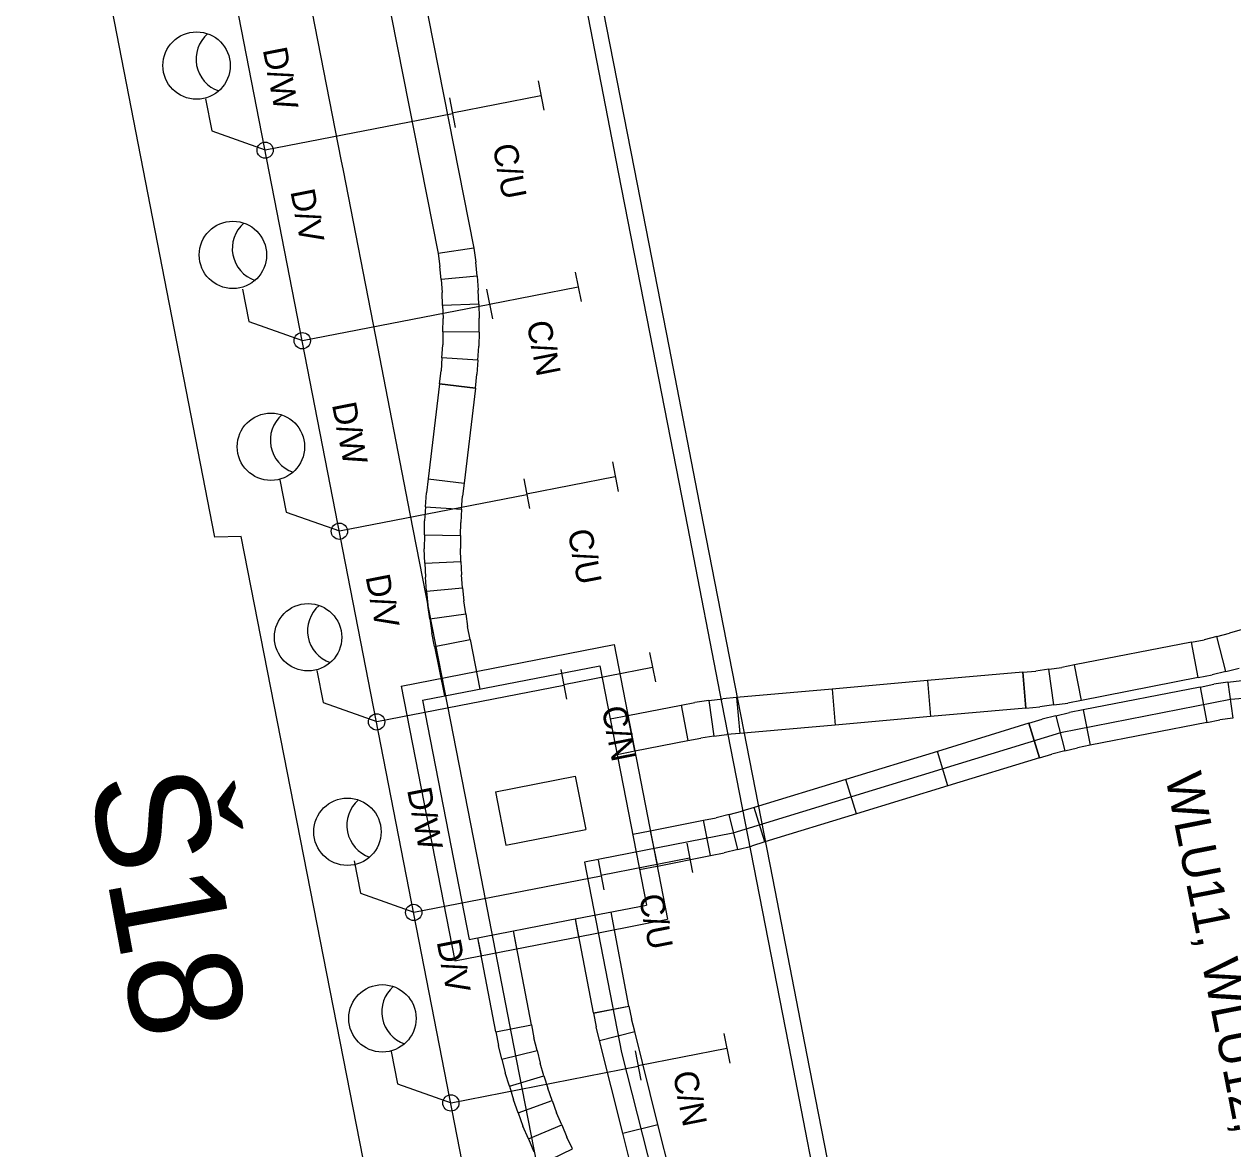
# Model space of a CAD drawing. Extents: x -545258 to -544992, y -1122311 to -1121664.
# Drawn here: x -545229.45 to -545216.06, y -1121783.22 to -1121770.77 of the extents above; entities that cross this region are included whole.
import ezdxf

# ---------------------------------------------------------------- set-up
doc = ezdxf.new("R2010")
doc.units = 0
for name, color, linetype in [('SO18-15-04', 7, 'Continuous'), ('SO18-15-08', 7, 'Continuous'), ('SO18-15-08_def', 7, 'Continuous'), ('SO18-16-02', 7, 'Continuous'), ('so180605', 7, 'Continuous')]:
    doc.layers.add(name, color=color, linetype=linetype)

msp = doc.modelspace()

# ---------------------------------------------------------------- linework, layer by layer
at = {"layer": 'SO18-15-04'}
for centre in [(-545226.778, -1121772.163), (-545226.367, -1121774.273), (-545225.956, -1121776.383), (-545225.544, -1121778.494), (-545225.133, -1121780.604), (-545224.722, -1121782.714), (-545224.722, -1121782.714)]:
    msp.add_circle(centre, 0.09, dxfattribs=at)
at = {"layer": 'SO18-15-08_def'}
for p, q in [((-545224.467, -1121773.25), (-545224.863, -1121773.306)), ((-545224.467, -1121773.25), (-545224.446, -1121773.404)), ((-545224.863, -1121773.306), (-545224.843, -1121773.45)), ((-545224.432, -1121773.559), (-545224.446, -1121773.404)), ((-545224.83, -1121773.594), (-545224.843, -1121773.45)), ((-545224.432, -1121773.559), (-545224.83, -1121773.594)), ((-545224.83, -1121773.594), (-545224.818, -1121773.738)), ((-545224.432, -1121773.559), (-545224.418, -1121773.714)), ((-545224.813, -1121773.883), (-545224.818, -1121773.738)), ((-545224.413, -1121773.869), (-545224.418, -1121773.714)), ((-545224.413, -1121773.869), (-545224.813, -1121773.883)), ((-545224.813, -1121773.883), (-545224.808, -1121774.028)), ((-545224.413, -1121773.869), (-545224.407, -1121774.025)), ((-545224.81, -1121774.173), (-545224.808, -1121774.028)), ((-545224.41, -1121774.18), (-545224.407, -1121774.025)), ((-545224.81, -1121774.173), (-545224.812, -1121774.318)), ((-545224.41, -1121774.18), (-545224.81, -1121774.173)), ((-545224.41, -1121774.178), (-545224.81, -1121774.173)), ((-545224.41, -1121774.178), (-545224.412, -1121774.334)), ((-545224.822, -1121774.463), (-545224.812, -1121774.318)), ((-545224.422, -1121774.489), (-545224.412, -1121774.334)), ((-545224.822, -1121774.463), (-545224.831, -1121774.607)), ((-545224.422, -1121774.489), (-545224.822, -1121774.463)), ((-545224.422, -1121774.489), (-545224.822, -1121774.463)), ((-545224.422, -1121774.489), (-545224.433, -1121774.644)), ((-545224.848, -1121774.751), (-545224.831, -1121774.607)), ((-545224.848, -1121774.751), (-545224.973, -1121775.804)), ((-545224.848, -1121774.751), (-545224.451, -1121774.798)), ((-545224.451, -1121774.798), (-545224.848, -1121774.751)), ((-545224.451, -1121774.798), (-545224.433, -1121774.644)), ((-545224.451, -1121774.798), (-545224.576, -1121775.851)), ((-545224.973, -1121775.804), (-545224.992, -1121775.958)), ((-545224.973, -1121775.804), (-545224.576, -1121775.851)), ((-545225.002, -1121776.113), (-545224.992, -1121775.958)), ((-545224.576, -1121775.851), (-545224.593, -1121775.995)), ((-545224.603, -1121776.14), (-545224.593, -1121775.995)), ((-545225.002, -1121776.113), (-545225.012, -1121776.269)), ((-545225.002, -1121776.113), (-545224.603, -1121776.14)), ((-545224.603, -1121776.14), (-545224.612, -1121776.285)), ((-545225.014, -1121776.424), (-545225.012, -1121776.269)), ((-545224.614, -1121776.429), (-545224.612, -1121776.285)), ((-545225.014, -1121776.424), (-545225.017, -1121776.579)), ((-545225.014, -1121776.424), (-545224.614, -1121776.429)), ((-545224.614, -1121776.429), (-545224.616, -1121776.574)), ((-545225.01, -1121776.735), (-545225.017, -1121776.579)), ((-545224.611, -1121776.719), (-545224.616, -1121776.574)), ((-545225.01, -1121776.735), (-545224.611, -1121776.719)), ((-545225.01, -1121776.735), (-545224.611, -1121776.719)), ((-545225.01, -1121776.735), (-545225.004, -1121776.89)), ((-545224.611, -1121776.719), (-545224.605, -1121776.864)), ((-545224.99, -1121777.045), (-545225.004, -1121776.89)), ((-545224.592, -1121777.008), (-545224.605, -1121776.864)), ((-545224.99, -1121777.045), (-545224.592, -1121777.008)), ((-545224.592, -1121777.008), (-545224.579, -1121777.153)), ((-545224.99, -1121777.045), (-545224.976, -1121777.2)), ((-545224.558, -1121777.296), (-545224.579, -1121777.153)), ((-545224.954, -1121777.353), (-545224.976, -1121777.2)), ((-545224.954, -1121777.353), (-545224.558, -1121777.296)), ((-545224.558, -1121777.296), (-545224.537, -1121777.439)), ((-545224.954, -1121777.353), (-545224.932, -1121777.507)), ((-545224.902, -1121777.66), (-545224.932, -1121777.507)), ((-545224.509, -1121777.582), (-545224.537, -1121777.439)), ((-545216.241, -1121777.549), (-545216.382, -1121777.584)), ((-545216.241, -1121777.549), (-545216.1, -1121777.513)), ((-545216.144, -1121777.937), (-545216.241, -1121777.549)), ((-545215.962, -1121777.471), (-545216.1, -1121777.513)), ((-545224.902, -1121777.66), (-545224.509, -1121777.582)), ((-545224.902, -1121777.66), (-545224.509, -1121777.582)), ((-545224.902, -1121777.66), (-545224.793, -1121778.207)), ((-545224.509, -1121777.582), (-545224.4, -1121778.131)), ((-545222.915, -1121777.638), (-545222.322, -1121780.68)), ((-545216.524, -1121777.611), (-545217.816, -1121777.863)), ((-545216.524, -1121777.611), (-545216.382, -1121777.584)), ((-545216.448, -1121778.004), (-545216.524, -1121777.611)), ((-545223.073, -1121777.872), (-545222.557, -1121780.522)), ((-545218.39, -1121777.944), (-545219.446, -1121778.037)), ((-545218.39, -1121777.944), (-545218.246, -1121777.932)), ((-545218.355, -1121778.343), (-545218.39, -1121777.944)), ((-545218.39, -1121777.944), (-545218.355, -1121778.343)), ((-545218.102, -1121777.911), (-545218.246, -1121777.932)), ((-545218.102, -1121777.911), (-545217.958, -1121777.891)), ((-545218.046, -1121778.307), (-545218.102, -1121777.911)), ((-545217.816, -1121777.863), (-545217.958, -1121777.891)), ((-545217.74, -1121778.256), (-545217.816, -1121777.863)), ((-545216.144, -1121777.937), (-545216.295, -1121777.974)), ((-545216.144, -1121777.937), (-545215.993, -1121777.899)), ((-545225.271, -1121778.097), (-545224.678, -1121781.14)), ((-545219.446, -1121778.037), (-545220.502, -1121778.13)), ((-545219.446, -1121778.037), (-545219.411, -1121778.436)), ((-545216.448, -1121778.004), (-545217.74, -1121778.256)), ((-545216.448, -1121778.004), (-545216.295, -1121777.974)), ((-545216.427, -1121778.108), (-545216.275, -1121778.078)), ((-545216.121, -1121778.056), (-545216.275, -1121778.078)), ((-545216.121, -1121778.056), (-545215.967, -1121778.035)), ((-545216.121, -1121778.056), (-545216.065, -1121778.452)), ((-545221.867, -1121778.258), (-545221.712, -1121778.237)), ((-545221.558, -1121778.223), (-545221.712, -1121778.237)), ((-545220.502, -1121778.13), (-545221.558, -1121778.223)), ((-545221.558, -1121778.223), (-545221.523, -1121778.621)), ((-545220.502, -1121778.13), (-545220.467, -1121778.529)), ((-545216.427, -1121778.108), (-545217.72, -1121778.36)), ((-545216.427, -1121778.108), (-545216.351, -1121778.5)), ((-545225.036, -1121778.255), (-545224.52, -1121780.905)), ((-545222.761, -1121778.423), (-545222.172, -1121778.31)), ((-545222.173, -1121778.31), (-545222.021, -1121778.28)), ((-545222.173, -1121778.31), (-545222.097, -1121778.702)), ((-545221.867, -1121778.258), (-545222.021, -1121778.28)), ((-545221.867, -1121778.258), (-545221.811, -1121778.654)), ((-545218.355, -1121778.343), (-545219.411, -1121778.436)), ((-545218.355, -1121778.343), (-545218.2, -1121778.329)), ((-545218.046, -1121778.307), (-545218.2, -1121778.329)), ((-545218.046, -1121778.307), (-545217.892, -1121778.286)), ((-545217.74, -1121778.256), (-545217.892, -1121778.286)), ((-545217.72, -1121778.36), (-545217.872, -1121778.389)), ((-545217.72, -1121778.36), (-545217.643, -1121778.752)), ((-545222.959, -1121778.461), (-545222.762, -1121778.423)), ((-545222.686, -1121778.815), (-545222.761, -1121778.423)), ((-545219.411, -1121778.436), (-545220.467, -1121778.529)), ((-545218.322, -1121778.51), (-545218.174, -1121778.465)), ((-545218.023, -1121778.427), (-545218.174, -1121778.465)), ((-545218.023, -1121778.427), (-545217.872, -1121778.389)), ((-545218.023, -1121778.427), (-545217.926, -1121778.815)), ((-545216.351, -1121778.5), (-545217.643, -1121778.752)), ((-545216.351, -1121778.5), (-545216.209, -1121778.473)), ((-545216.065, -1121778.452), (-545216.209, -1121778.473)), ((-545221.811, -1121778.654), (-545221.667, -1121778.634)), ((-545221.523, -1121778.621), (-545221.667, -1121778.634)), ((-545220.467, -1121778.529), (-545221.523, -1121778.621)), ((-545218.322, -1121778.51), (-545219.336, -1121778.821)), ((-545218.322, -1121778.51), (-545218.205, -1121778.893)), ((-545218.205, -1121778.893), (-545218.322, -1121778.51)), ((-545222.686, -1121778.815), (-545222.097, -1121778.702)), ((-545222.097, -1121778.702), (-545221.954, -1121778.675)), ((-545221.811, -1121778.654), (-545221.954, -1121778.675)), ((-545217.643, -1121778.752), (-545217.785, -1121778.78)), ((-545222.882, -1121778.854), (-545222.686, -1121778.815)), ((-545219.336, -1121778.821), (-545220.349, -1121779.131)), ((-545219.219, -1121779.203), (-545219.336, -1121778.821)), ((-545218.205, -1121778.893), (-545219.219, -1121779.203)), ((-545218.205, -1121778.893), (-545218.067, -1121778.85)), ((-545217.926, -1121778.815), (-545218.067, -1121778.85)), ((-545217.926, -1121778.815), (-545217.785, -1121778.78)), ((-545223.344, -1121779.097), (-545223.229, -1121779.686)), ((-545220.349, -1121779.131), (-545221.363, -1121779.442)), ((-545220.232, -1121779.514), (-545220.349, -1121779.131)), ((-545224.228, -1121779.269), (-545224.113, -1121779.858)), ((-545219.219, -1121779.203), (-545220.232, -1121779.514)), ((-545221.363, -1121779.442), (-545221.501, -1121779.484)), ((-545221.246, -1121779.824), (-545221.363, -1121779.442)), ((-545221.925, -1121779.582), (-545221.783, -1121779.555)), ((-545221.642, -1121779.519), (-545221.783, -1121779.555)), ((-545221.642, -1121779.519), (-545221.501, -1121779.484)), ((-545221.545, -1121779.907), (-545221.642, -1121779.519)), ((-545220.232, -1121779.514), (-545221.246, -1121779.824)), ((-545222.709, -1121779.737), (-545222.514, -1121779.699)), ((-545222.514, -1121779.699), (-545221.925, -1121779.582)), ((-545222.514, -1121779.699), (-545222.436, -1121780.091)), ((-545221.848, -1121779.975), (-545221.925, -1121779.582)), ((-545221.246, -1121779.824), (-545221.394, -1121779.87)), ((-545222.436, -1121780.091), (-545221.847, -1121779.975)), ((-545221.848, -1121779.975), (-545221.696, -1121779.945)), ((-545221.545, -1121779.907), (-545221.696, -1121779.945)), ((-545221.545, -1121779.907), (-545221.394, -1121779.87)), ((-545222.633, -1121780.13), (-545222.437, -1121780.091)), ((-545222.911, -1121780.797), (-545222.949, -1121780.6)), ((-545222.75, -1121781.641), (-545222.949, -1121780.6)), ((-545223.143, -1121781.717), (-545223.342, -1121780.675)), ((-545223.304, -1121780.873), (-545223.342, -1121780.677)), ((-545224.223, -1121781.925), (-545224.422, -1121780.884)), ((-545224.384, -1121781.082), (-545224.422, -1121780.886)), ((-545223.991, -1121781.005), (-545224.029, -1121780.809)), ((-545223.83, -1121781.85), (-545224.029, -1121780.809)), ((-545223.143, -1121781.717), (-545222.75, -1121781.641)), ((-545223.143, -1121781.718), (-545222.75, -1121781.641)), ((-545223.143, -1121781.718), (-545223.113, -1121781.87)), ((-545222.75, -1121781.641), (-545222.722, -1121781.783)), ((-545224.223, -1121781.925), (-545223.83, -1121781.85)), ((-545224.223, -1121781.925), (-545223.83, -1121781.85)), ((-545223.83, -1121781.85), (-545223.803, -1121781.993)), ((-545222.687, -1121781.924), (-545222.722, -1121781.783)), ((-545224.223, -1121781.925), (-545224.194, -1121782.078)), ((-545223.075, -1121782.021), (-545223.113, -1121781.87)), ((-545223.075, -1121782.021), (-545222.687, -1121781.924)), ((-545222.43, -1121782.953), (-545222.687, -1121781.924)), ((-545224.157, -1121782.229), (-545224.194, -1121782.078)), ((-545223.768, -1121782.133), (-545223.803, -1121781.993)), ((-545222.818, -1121783.05), (-545223.075, -1121782.021)), ((-545224.157, -1121782.229), (-545223.768, -1121782.133)), ((-545224.157, -1121782.229), (-545224.119, -1121782.38)), ((-545223.768, -1121782.133), (-545223.734, -1121782.274)), ((-545224.074, -1121782.529), (-545224.119, -1121782.38)), ((-545223.692, -1121782.413), (-545223.734, -1121782.274)), ((-545224.074, -1121782.529), (-545223.692, -1121782.413)), ((-545223.692, -1121782.413), (-545223.649, -1121782.552)), ((-545224.074, -1121782.529), (-545224.029, -1121782.678)), ((-545223.6, -1121782.688), (-545223.649, -1121782.552)), ((-545223.977, -1121782.824), (-545224.029, -1121782.678)), ((-545223.977, -1121782.824), (-545223.6, -1121782.688)), ((-545223.977, -1121782.824), (-545223.6, -1121782.688)), ((-545223.6, -1121782.688), (-545223.551, -1121782.825)), ((-545223.977, -1121782.824), (-545223.924, -1121782.97)), ((-545223.495, -1121782.958), (-545223.551, -1121782.825)), ((-545223.864, -1121783.113), (-545223.924, -1121782.97)), ((-545223.864, -1121783.113), (-545223.495, -1121782.958)), ((-545223.495, -1121782.958), (-545223.439, -1121783.091)), ((-545222.818, -1121783.05), (-545222.43, -1121782.953)), ((-545222.561, -1121784.078), (-545222.818, -1121783.05)), ((-545222.173, -1121783.981), (-545222.43, -1121782.953)), ((-545223.864, -1121783.113), (-545223.803, -1121783.256)), ((-545223.375, -1121783.222), (-545223.439, -1121783.091)), ((-545223.735, -1121783.396), (-545223.375, -1121783.222))]:
    msp.add_line(p, q, dxfattribs=at)
for points in [[(-545235.355, -1121719.616), (-545232.233, -1121735.63), (-545231.85, -1121737.593), (-545231.468, -1121739.556), (-545231.085, -1121741.519), (-545230.702, -1121743.482), (-545230.32, -1121745.445), (-545229.937, -1121747.408), (-545229.554, -1121749.371), (-545229.172, -1121751.334), (-545228.789, -1121753.297), (-545228.407, -1121755.26), (-545228.024, -1121757.223), (-545227.641, -1121759.187), (-545227.259, -1121761.15), (-545226.876, -1121763.113), (-545224.863, -1121773.306)], [(-545234.962, -1121719.539), (-545231.84, -1121735.553), (-545231.458, -1121737.516), (-545231.075, -1121739.479), (-545230.692, -1121741.442), (-545230.31, -1121743.406), (-545229.927, -1121745.369), (-545229.545, -1121747.332), (-545229.162, -1121749.295), (-545228.779, -1121751.258), (-545228.397, -1121753.221), (-545228.014, -1121755.184), (-545227.631, -1121757.147), (-545227.249, -1121759.11), (-545226.866, -1121761.073), (-545226.483, -1121763.036), (-545224.467, -1121773.25)], [(-545225.271, -1121778.097), (-545222.915, -1121777.638)], [(-545225.036, -1121778.255), (-545223.073, -1121777.872)], [(-545224.228, -1121779.269), (-545223.344, -1121779.097)], [(-545224.113, -1121779.858), (-545223.229, -1121779.686)], [(-545224.52, -1121780.905), (-545223.423, -1121780.691), (-545222.557, -1121780.522)], [(-545224.678, -1121781.14), (-545223.385, -1121780.888), (-545222.322, -1121780.68)]]:
    msp.add_lwpolyline(points, dxfattribs=at)
at = {"layer": 'SO18-16-02'}
for points in [[(-545203.55, -1121897.655), (-545204.006, -1121895.32), (-545211.097, -1121859.276), (-545210.828, -1121859.191), (-545213.136, -1121847.58), (-545213.447, -1121847.636), (-545218.7, -1121820.501), (-545218.434, -1121820.401), (-545220.002, -1121812.223), (-545220.322, -1121812.224), (-545225.746, -1121784.731), (-545225.44, -1121784.622), (-545227.044, -1121776.44), (-545227.334, -1121776.447), (-545232.615, -1121749.298), (-545232.32, -1121749.236), (-545234.53, -1121737.665), (-545234.868, -1121737.675), (-545236.659, -1121728.803)], [(-545226.323, -1121770.3), (-545225.94, -1121772.266), (-545225.916, -1121772.387), (-545225.558, -1121774.226), (-545225.175, -1121776.189), (-545224.792, -1121778.152), (-545224.41, -1121780.115), (-545224.027, -1121782.078), (-545223.645, -1121784.041), (-545223.262, -1121786.005), (-545222.879, -1121787.967), (-545222.497, -1121789.931), (-545222.114, -1121791.894), (-545221.731, -1121793.857), (-545221.349, -1121795.82)], [(-545218.274, -1121795.962), (-545218.656, -1121793.999), (-545219.039, -1121792.036), (-545219.422, -1121790.073), (-545219.804, -1121788.11), (-545220.187, -1121786.147), (-545220.57, -1121784.184), (-545220.952, -1121782.221), (-545221.335, -1121780.257), (-545221.718, -1121778.294), (-545222.1, -1121776.331), (-545222.483, -1121774.368), (-545222.866, -1121772.405), (-545223.248, -1121770.442)], [(-545218.097, -1121795.928), (-545218.48, -1121793.964), (-545218.862, -1121792.001), (-545219.245, -1121790.038), (-545219.628, -1121788.075), (-545220.01, -1121786.112), (-545220.393, -1121784.149), (-545220.776, -1121782.186), (-545221.158, -1121780.223), (-545221.541, -1121778.26), (-545221.924, -1121776.297), (-545222.306, -1121774.334), (-545222.689, -1121772.371), (-545223.072, -1121770.408)]]:
    msp.add_lwpolyline(points, dxfattribs=at)
at = {"layer": 'so180605'}
for p, q in [((-545223.756, -1121771.395), (-545223.692, -1121771.72)), ((-545227.438, -1121771.593), (-545227.369, -1121771.95)), ((-545224.738, -1121771.583), (-545224.674, -1121771.912)), ((-545224.707, -1121771.749), (-545223.725, -1121771.558)), ((-545223.344, -1121773.513), (-545223.28, -1121773.839)), ((-545224.295, -1121773.868), (-545223.313, -1121773.677)), ((-545227.027, -1121773.704), (-545226.958, -1121774.06)), ((-545224.326, -1121773.702), (-545224.262, -1121774.03)), ((-545222.933, -1121775.615), (-545222.869, -1121775.941)), ((-545226.616, -1121775.814), (-545226.546, -1121776.17)), ((-545223.915, -1121775.804), (-545223.851, -1121776.132)), ((-545223.884, -1121775.97), (-545222.902, -1121775.778)), ((-545222.522, -1121777.725), (-545222.458, -1121778.051)), ((-545226.204, -1121777.924), (-545226.135, -1121778.281)), ((-545223.504, -1121777.914), (-545223.44, -1121778.242)), ((-545223.473, -1121778.08), (-545222.491, -1121777.889)), ((-545222.11, -1121779.836), (-545222.047, -1121780.161)), ((-545225.793, -1121780.034), (-545225.724, -1121780.391)), ((-545223.092, -1121780.024), (-545223.028, -1121780.353)), ((-545223.061, -1121780.19), (-545222.08, -1121779.999)), ((-545221.699, -1121781.946), (-545221.635, -1121782.272)), ((-545222.65, -1121782.301), (-545221.668, -1121782.109)), ((-545225.382, -1121782.145), (-545225.312, -1121782.501)), ((-545222.681, -1121782.135), (-545222.617, -1121782.463))]:
    msp.add_line(p, q, dxfattribs=at)
for points in [[(-545220.129, -1121806.302), (-545239.016, -1121709.378)], [(-545226.776, -1121772.16), (-545224.704, -1121771.757)], [(-545227.369, -1121771.95), (-545226.776, -1121772.16)], [(-545184.305, -1121772.446), (-545187.786, -1121772.724), (-545190.667, -1121773.286), (-545194.003, -1121774.345), (-545198.044, -1121775.134), (-545201.806, -1121775.454), (-545204.367, -1121775.954), (-545207.981, -1121777.067), (-545212.327, -1121777.928), (-545216.089, -1121778.248), (-545217.973, -1121778.616), (-545221.6, -1121779.725), (-545223.243, -1121780.046), (-545222.832, -1121782.154), (-545221.941, -1121785.654), (-545219.626, -1121791.058), (-545219.453, -1121791.626), (-545218.967, -1121793.701), (-545192.123, -1121931.201)], [(-545226.365, -1121774.27), (-545224.292, -1121773.867)], [(-545226.958, -1121774.06), (-545226.365, -1121774.27)], [(-545225.954, -1121776.38), (-545223.881, -1121775.977)], [(-545226.546, -1121776.17), (-545225.954, -1121776.38)], [(-545225.542, -1121778.491), (-545223.47, -1121778.087)], [(-545226.135, -1121778.281), (-545225.542, -1121778.491)], [(-545225.131, -1121780.601), (-545223.058, -1121780.198)], [(-545225.724, -1121780.391), (-545225.131, -1121780.601)], [(-545224.72, -1121782.711), (-545222.647, -1121782.308)], [(-545224.72, -1121782.711), (-545222.647, -1121782.308)], [(-545225.312, -1121782.501), (-545224.72, -1121782.711)]]:
    msp.add_lwpolyline(points, dxfattribs=at)
for centre in [(-545227.537, -1121771.226), (-545227.135, -1121773.323), (-545226.714, -1121775.447), (-545226.303, -1121777.557), (-545225.867, -1121779.711), (-545225.48, -1121781.777)]:
    msp.add_circle(centre, 0.373, dxfattribs=at)
for centre in [(-545227.17, -1121771.155), (-545226.769, -1121773.252), (-545226.348, -1121775.375), (-545225.936, -1121777.485), (-545225.5, -1121779.639), (-545225.114, -1121781.706)]:
    msp.add_arc(centre, 0.373, 131.0281, 251.0281, dxfattribs=at)

# ---------------------------------------------------------------- texts
at = {"layer": 'SO18-15-08'}
for s, height, p in [('D/W', 0.2688, (-545226.806, -1121771.049)), ('C/U', 0.2688, (-545224.262, -1121772.117)), ('D/V', 0.2688, (-545226.5, -1121772.619)), ('C/N', 0.2688, (-545223.885, -1121774.076)), ('D/W', 0.2688, (-545226.04, -1121774.979)), ('C/U', 0.2688, (-545223.431, -1121776.384)), ('D/V', 0.2688, (-545225.668, -1121776.886)), ('C/N', 0.2688, (-545223.054, -1121778.343)), ('WLU11, WLU12, WLU61, WLU74', 0.4032, (-545216.815, -1121779.099)), ('D/W', 0.2688, (-545225.208, -1121779.246)), ('C/U', 0.2688, (-545222.643, -1121780.426)), ('D/V', 0.2688, (-545224.881, -1121780.928)), ('C/N', 0.2688, (-545222.266, -1121782.385))]:
    msp.add_text(s, height=height, rotation=281.121, dxfattribs=at).set_placement(p)
at = {"layer": 'SO18-15-08_def'}
msp.add_text('Š18', height=1.25, rotation=280.4462, dxfattribs=at).set_placement((-545228.733, -1121779.133))

doc.saveas('drawing.dxf')
